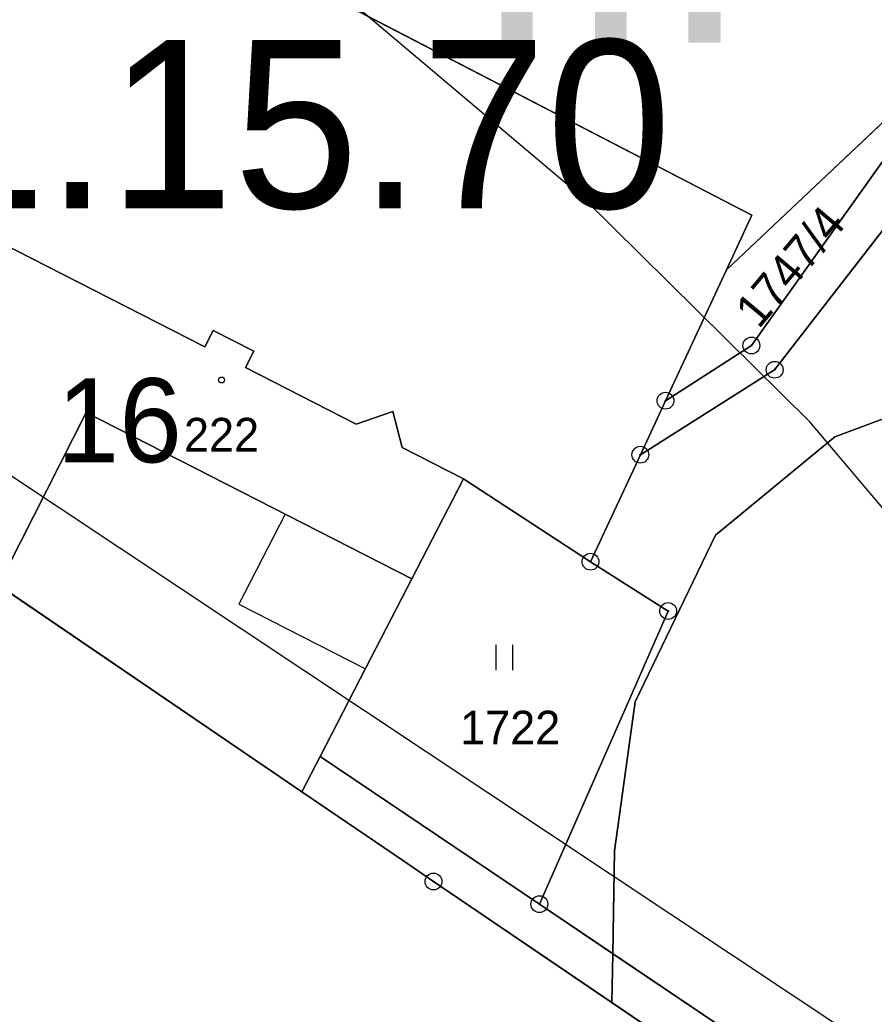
# Model space of a CAD drawing. Extents: x -706130 to -698555, y -971544 to -967260.
# Drawn here: x -703543.3 to -703492.5, y -970936 to -970876.9 of the extents above; entities that cross this region are included whole.
import ezdxf

# ---------------------------------------------------------------- set-up
doc = ezdxf.new("R2010")
doc.units = 0
for name, color, linetype in [('_Doplněk budov pro zastavěnost', 7, 'Continuous'), ('Archeologická naleziště S', 7, 'Continuous'), ('BPEJ hranice S', 7, 'Continuous'), ('BPEJ I-II trida ochrany S', 7, 'Continuous'), ('BPEJ kód', 7, 'Continuous'), ('Hranice řešeného území', 7, 'Continuous'), ('KN_Budovy', 7, 'Continuous'), ('KN_Budovy_cisla_domovni', 7, 'Continuous'), ('KN_Hranice obce', 7, 'Continuous'), ('KN_Hranice_katastrální území', 7, 'Continuous'), ('KN_Hranice_parcel', 7, 'Continuous'), ('KN_Hranice_parcel_vnitrni_kresba', 7, 'Continuous'), ('KN_Parcelni cisla', 7, 'Continuous'), ('KN_Polygon parcely', 7, 'Continuous'), ('KN_POZEMKY_13_ZASTAVENA PLOCHA', 7, 'Continuous'), ('KN_POZEMKY_14_OSTATNI PLOCHA', 7, 'Continuous'), ('KN_POZEMKY_5_ZAHRADA', 7, 'Continuous'), ('KN_POZEMKY_7_TTP', 7, 'Continuous'), ('KN_VYUZITI_17_ostatni plocha_ostatni komunikace', 7, 'Continuous'), ('KN_Značky bodu BP', 7, 'Continuous'), ('KN_Značky budov', 7, 'Continuous'), ('KN_Značky kultur', 7, 'Continuous'), ('Plochy smíšené nezastavěného území všeobecné S', 7, 'Continuous'), ('Plochy smíšené obytné venkovské S', 7, 'Continuous'), ('Plochy verejnych prostranstvi - komunikace ostatni S', 7, 'Continuous'), ('Plochy zemědělské všeobecné CELEK S', 7, 'Continuous'), ('Povodi vodniho toku S', 7, 'Continuous'), ('Regulační bloky v krajině S', 7, 'Continuous'), ('Regulační bloky zastavěné S', 7, 'Continuous'), ('Regulační kódy zastavěné S', 7, 'Continuous'), ('VÝŠKOPIS_vrstevnice hlavní', 7, 'Continuous'), ('Zastavene uzemi N', 7, 'Continuous'), ('Zastavene uzemi plochy N', 7, 'Continuous')]:
    doc.layers.add(name, color=color, linetype=linetype)

msp = doc.modelspace()

# ---------------------------------------------------------------- linework, layer by layer
at = {"layer": '_Doplněk budov pro zastavěnost'}
for p, q in [((-703527.543, -970906.316), (-703530.29, -970911.67)), ((-703520.01, -970910.16), (-703527.543, -970906.316)), ((-703530.29, -970911.67), (-703522.765, -970915.509))]:
    msp.add_line(p, q, dxfattribs=at)
msp.add_lwpolyline([(-703522.765, -970915.509), (-703522.74, -970915.46), (-703520.01, -970910.16)], dxfattribs=at)
at = {"layer": 'Archeologická naleziště S'}
msp.add_lwpolyline([(-703408.701, -970993.876), (-703586.125, -970875.938), (-703659.438, -970897.188), (-703878.375, -970326.375), (-703591.188, -970210.375), (-703362.812, -970550.625), (-703335.438, -970886.438), (-703375.42, -970994.479)], dxfattribs=at)
at = {"layer": 'BPEJ hranice S'}
for points in [[(-703588.47, -970877.49), (-703552.19, -970905.36), (-703526.54, -970922.83), (-703520.57, -970926.9), (-703518.72, -970928.16), (-703508.119, -970935.352)], [(-703386.57, -970993.95), (-703382.492, -970993.969), (-703379.613, -970960.46), (-703377.102, -970944.148), (-703377.829, -970943.478), (-703380.404, -970941.106), (-703382.48, -970939.193), (-703395.719, -970926.996), (-703411.117, -970913.185), (-703424.037, -970905.926), (-703443.152, -970899.375), (-703448.278, -970898.268), (-703458.727, -970896.011), (-703467.931, -970895.303), (-703469.556, -970895.422), (-703479.966, -970896.188), (-703494.877, -970901.721), (-703501.957, -970907.564), (-703506.735, -970917.479), (-703507.974, -970926.332), (-703508.073, -970932.448), (-703508.119, -970935.352)], [(-703508.119, -970935.352), (-703508.073, -970932.448), (-703507.974, -970926.332), (-703506.735, -970917.479), (-703501.957, -970907.564), (-703494.877, -970901.721), (-703479.966, -970896.188)], [(-703508.119, -970935.352), (-703478.14, -970955.69), (-703427.1, -970990.31), (-703417, -970993.25)]]:
    msp.add_lwpolyline(points, dxfattribs=at)
at = {"layer": 'BPEJ I-II trida ochrany S'}
for p, q in [((-703544.51, -970890.15), (-703532.31, -970896.38)), ((-703532.31, -970896.38), (-703531.81, -970895.4)), ((-703531.81, -970895.4), (-703529.4, -970896.63)), ((-703529.4, -970896.63), (-703529.9, -970897.61)), ((-703529.9, -970897.61), (-703523.31, -970900.97)), ((-703523.31, -970900.97), (-703521.13, -970900.23)), ((-703521.13, -970900.23), (-703520.59, -970902.36)), ((-703520.59, -970902.36), (-703516.94, -970904.22)), ((-703516.94, -970904.22), (-703520.01, -970910.16)), ((-703520.01, -970910.16), (-703522.74, -970915.46)), ((-703522.74, -970915.46), (-703525.46, -970920.73)), ((-703525.46, -970920.73), (-703512.43, -970929.51)), ((-703512.43, -970929.51), (-703508.073, -970932.448)), ((-703508.073, -970932.448), (-703500.98, -970937.23))]:
    msp.add_line(p, q, dxfattribs=at)
at = {"layer": 'Hranice řešeného území'}
msp.add_lwpolyline([(-703136.46, -971016.54), (-703155.48, -971008.55), (-703213.28, -970989.07), (-703314.92, -970997.75), (-703327.73, -970998.95), (-703380.74, -970993.98), (-703382.44, -970993.97), (-703386.57, -970993.95), (-703392.54, -970993.91), (-703394.33, -970993.9), (-703405.07, -970994.15), (-703417, -970993.25), (-703427.1, -970990.31), (-703478.14, -970955.69), (-703518.72, -970928.16), (-703520.57, -970926.9), (-703526.54, -970922.83), (-703552.19, -970905.36), (-703588.47, -970877.49), (-703614.35, -970903.64), (-703634.1, -970919.81)], dxfattribs=at)
at = {"layer": 'KN_Budovy'}
msp.add_lwpolyline([(-703520.01, -970910.16), (-703516.94, -970904.22), (-703520.59, -970902.36), (-703521.13, -970900.23), (-703523.31, -970900.97), (-703529.9, -970897.61), (-703529.4, -970896.63), (-703531.81, -970895.4), (-703532.31, -970896.38), (-703544.51, -970890.15), (-703547.5, -970896.13), (-703550.7, -970902.41), (-703552.19, -970905.36), (-703544.02, -970909.48), (-703539.37, -970900.28)], close=True, dxfattribs=at)
at = {"layer": 'KN_Hranice obce'}
msp.add_lwpolyline([(-703634.1, -970919.81), (-703614.35, -970903.64), (-703588.47, -970877.49), (-703552.19, -970905.36), (-703526.54, -970922.83), (-703520.57, -970926.9), (-703518.72, -970928.16), (-703478.14, -970955.69), (-703427.1, -970990.31), (-703417, -970993.25), (-703405.07, -970994.15), (-703394.33, -970993.9), (-703392.54, -970993.91), (-703386.57, -970993.95), (-703382.44, -970993.97), (-703380.74, -970993.98), (-703327.73, -970998.95), (-703314.92, -970997.75), (-703213.28, -970989.07), (-703155.48, -971008.55), (-703136.46, -971016.54)], dxfattribs=at)
at = {"layer": 'KN_Hranice_katastrální území'}
msp.add_lwpolyline([(-703634.1, -970919.81), (-703614.35, -970903.64), (-703588.47, -970877.49), (-703552.19, -970905.36), (-703526.54, -970922.83), (-703520.57, -970926.9), (-703518.72, -970928.16), (-703478.14, -970955.69), (-703427.1, -970990.31), (-703417, -970993.25), (-703405.07, -970994.15), (-703394.33, -970993.9), (-703392.54, -970993.91), (-703386.57, -970993.95), (-703382.44, -970993.97), (-703380.74, -970993.98), (-703327.73, -970998.95), (-703314.92, -970997.75), (-703213.28, -970989.07), (-703155.48, -971008.55), (-703136.46, -971016.54)], dxfattribs=at)
at = {"layer": 'KN_Hranice_parcel'}
for p, q in [((-703501.32, -970891.81), (-703474.88, -970866.84)), ((-703504.94, -970899.58), (-703501.32, -970891.81)), ((-703504.94, -970899.58), (-703499.83, -970896.3)), ((-703506.43, -970902.79), (-703504.94, -970899.58)), ((-703509.39, -970909.15), (-703506.43, -970902.79)), ((-703509.39, -970909.15), (-703516.94, -970904.22)), ((-703552.19, -970905.36), (-703526.54, -970922.83)), ((-703526.54, -970922.83), (-703525.46, -970920.73)), ((-703525.46, -970920.73), (-703512.43, -970929.51)), ((-703526.54, -970922.83), (-703520.57, -970926.9)), ((-703520.57, -970926.9), (-703518.72, -970928.16)), ((-703518.72, -970928.16), (-703478.14, -970955.69))]:
    msp.add_line(p, q, dxfattribs=at)
for points in [[(-703499.83, -970896.3), (-703490.22, -970882.81), (-703474.17, -970867.38), (-703459.68, -970853.66)], [(-703501.32, -970891.81), (-703499.8, -970888.55), (-703557.44, -970858.68)], [(-703488.16, -970884.46), (-703498.45, -970897.74), (-703506.43, -970902.79)], [(-703516.94, -970904.22), (-703520.59, -970902.36), (-703521.13, -970900.23), (-703523.31, -970900.97), (-703529.9, -970897.61), (-703529.4, -970896.63), (-703531.81, -970895.4), (-703532.31, -970896.38), (-703544.51, -970890.15), (-703547.5, -970896.13), (-703550.7, -970902.41)], [(-703525.46, -970920.73), (-703522.74, -970915.46), (-703520.01, -970910.16), (-703516.94, -970904.22)], [(-703512.43, -970929.51), (-703504.78, -970912.08), (-703509.39, -970909.15)], [(-703512.43, -970929.51), (-703500.98, -970937.23), (-703474.64, -970954.83)]]:
    msp.add_lwpolyline(points, dxfattribs=at)
at = {"layer": 'KN_Hranice_parcel_vnitrni_kresba'}
for p, q in [((-703539.37, -970900.28), (-703544.02, -970909.48)), ((-703520.01, -970910.16), (-703539.37, -970900.28))]:
    msp.add_line(p, q, dxfattribs=at)
at = {"layer": 'KN_Polygon parcely'}
for points in [[(-703555.18, -970837.49), (-703557.44, -970858.68), (-703499.8, -970888.55), (-703501.32, -970891.81), (-703474.88, -970866.84), (-703506.21, -970849.47), (-703523.76, -970846.61)], [(-703499.83, -970896.3), (-703490.22, -970882.81), (-703474.17, -970867.38), (-703459.68, -970853.66), (-703452.93, -970843.37), (-703461.61, -970853.7), (-703472.43, -970864.49), (-703474.88, -970866.84), (-703501.32, -970891.81), (-703504.94, -970899.58)], [(-703501.32, -970891.81), (-703499.8, -970888.55), (-703557.44, -970858.68), (-703564.05, -970855.26), (-703586.6, -970875.66), (-703550.7, -970902.41), (-703547.5, -970896.13), (-703544.51, -970890.15), (-703532.31, -970896.38), (-703531.81, -970895.4), (-703529.4, -970896.63), (-703529.9, -970897.61), (-703523.31, -970900.97), (-703521.13, -970900.23), (-703520.59, -970902.36), (-703516.94, -970904.22), (-703509.39, -970909.15), (-703506.43, -970902.79), (-703504.94, -970899.58)], [(-703500.98, -970937.23), (-703474.64, -970954.83), (-703452.3, -970905.59), (-703488.16, -970884.46), (-703498.45, -970897.74), (-703506.43, -970902.79), (-703509.39, -970909.15), (-703504.78, -970912.08), (-703512.43, -970929.51)], [(-703529.4, -970896.63), (-703531.81, -970895.4), (-703532.31, -970896.38), (-703544.51, -970890.15), (-703547.5, -970896.13), (-703550.7, -970902.41), (-703552.19, -970905.36), (-703526.54, -970922.83), (-703525.46, -970920.73), (-703522.74, -970915.46), (-703520.01, -970910.16), (-703516.94, -970904.22), (-703520.59, -970902.36), (-703521.13, -970900.23), (-703523.31, -970900.97), (-703529.9, -970897.61)], [(-703504.78, -970912.08), (-703509.39, -970909.15), (-703516.94, -970904.22), (-703520.01, -970910.16), (-703522.74, -970915.46), (-703525.46, -970920.73), (-703512.43, -970929.51)], [(-703417, -970993.25), (-703405.07, -970994.15), (-703394.33, -970993.9), (-703392.54, -970993.91), (-703392.04, -970989.52), (-703416.15, -970988.81), (-703427.14, -970986.12), (-703434.58, -970981.6), (-703474.64, -970954.83), (-703500.98, -970937.23), (-703512.43, -970929.51), (-703525.46, -970920.73), (-703526.54, -970922.83), (-703520.57, -970926.9), (-703518.72, -970928.16), (-703478.14, -970955.69), (-703427.1, -970990.31)]]:
    msp.add_lwpolyline(points, close=True, dxfattribs=at)
msp.add_lwpolyline([(-703490.22, -970882.81), (-703499.83, -970896.3), (-703504.94, -970899.58), (-703506.43, -970902.79), (-703498.45, -970897.74), (-703488.16, -970884.46)], dxfattribs=at)
at = {"layer": 'KN_POZEMKY_13_ZASTAVENA PLOCHA'}
for p, q in [((-703544.51, -970890.15), (-703532.31, -970896.38)), ((-703532.31, -970896.38), (-703531.81, -970895.4)), ((-703531.81, -970895.4), (-703529.4, -970896.63)), ((-703529.4, -970896.63), (-703529.9, -970897.61)), ((-703529.9, -970897.61), (-703523.31, -970900.97)), ((-703523.31, -970900.97), (-703521.13, -970900.23)), ((-703521.13, -970900.23), (-703520.59, -970902.36)), ((-703520.59, -970902.36), (-703516.94, -970904.22)), ((-703516.94, -970904.22), (-703520.01, -970910.16)), ((-703526.54, -970922.83), (-703552.19, -970905.36)), ((-703520.01, -970910.16), (-703522.74, -970915.46)), ((-703522.74, -970915.46), (-703525.46, -970920.73)), ((-703525.46, -970920.73), (-703526.54, -970922.83))]:
    msp.add_line(p, q, dxfattribs=at)
at = {"layer": 'KN_POZEMKY_14_OSTATNI PLOCHA'}
for p, q in [((-703526.54, -970922.83), (-703525.46, -970920.73)), ((-703525.46, -970920.73), (-703512.43, -970929.51)), ((-703520.57, -970926.9), (-703526.54, -970922.83)), ((-703518.72, -970928.16), (-703520.57, -970926.9)), ((-703478.14, -970955.69), (-703518.72, -970928.16)), ((-703512.43, -970929.51), (-703500.98, -970937.23))]:
    msp.add_line(p, q, dxfattribs=at)
at = {"layer": 'KN_POZEMKY_5_ZAHRADA'}
for p, q in [((-703557.44, -970858.68), (-703499.8, -970888.55)), ((-703499.8, -970888.55), (-703501.32, -970891.81)), ((-703532.31, -970896.38), (-703544.51, -970890.15)), ((-703501.32, -970891.81), (-703504.94, -970899.58)), ((-703531.81, -970895.4), (-703532.31, -970896.38)), ((-703529.4, -970896.63), (-703531.81, -970895.4)), ((-703529.9, -970897.61), (-703529.4, -970896.63)), ((-703523.31, -970900.97), (-703529.9, -970897.61)), ((-703504.94, -970899.58), (-703506.43, -970902.79)), ((-703521.13, -970900.23), (-703523.31, -970900.97)), ((-703520.59, -970902.36), (-703521.13, -970900.23)), ((-703516.94, -970904.22), (-703520.59, -970902.36)), ((-703506.43, -970902.79), (-703509.39, -970909.15)), ((-703509.39, -970909.15), (-703516.94, -970904.22))]:
    msp.add_line(p, q, dxfattribs=at)
at = {"layer": 'KN_POZEMKY_7_TTP'}
for p, q in [((-703499.8, -970888.55), (-703557.44, -970858.68)), ((-703501.32, -970891.81), (-703474.88, -970866.84)), ((-703474.88, -970866.84), (-703501.32, -970891.81)), ((-703499.83, -970896.3), (-703490.22, -970882.81)), ((-703490.22, -970882.81), (-703499.83, -970896.3)), ((-703488.16, -970884.46), (-703498.45, -970897.74)), ((-703498.45, -970897.74), (-703488.16, -970884.46)), ((-703501.32, -970891.81), (-703499.8, -970888.55)), ((-703504.94, -970899.58), (-703501.32, -970891.81)), ((-703504.94, -970899.58), (-703499.83, -970896.3)), ((-703499.83, -970896.3), (-703504.94, -970899.58)), ((-703498.45, -970897.74), (-703506.43, -970902.79)), ((-703506.43, -970902.79), (-703498.45, -970897.74)), ((-703506.43, -970902.79), (-703504.94, -970899.58)), ((-703509.39, -970909.15), (-703506.43, -970902.79)), ((-703520.01, -970910.16), (-703516.94, -970904.22)), ((-703516.94, -970904.22), (-703509.39, -970909.15)), ((-703509.39, -970909.15), (-703504.78, -970912.08)), ((-703504.78, -970912.08), (-703509.39, -970909.15)), ((-703522.74, -970915.46), (-703520.01, -970910.16)), ((-703504.78, -970912.08), (-703512.43, -970929.51)), ((-703512.43, -970929.51), (-703504.78, -970912.08)), ((-703525.46, -970920.73), (-703522.74, -970915.46)), ((-703512.43, -970929.51), (-703525.46, -970920.73)), ((-703500.98, -970937.23), (-703512.43, -970929.51))]:
    msp.add_line(p, q, dxfattribs=at)
at = {"layer": 'KN_VYUZITI_17_ostatni plocha_ostatni komunikace'}
for p, q in [((-703526.54, -970922.83), (-703525.46, -970920.73)), ((-703525.46, -970920.73), (-703512.43, -970929.51)), ((-703520.57, -970926.9), (-703526.54, -970922.83)), ((-703518.72, -970928.16), (-703520.57, -970926.9)), ((-703478.14, -970955.69), (-703518.72, -970928.16)), ((-703512.43, -970929.51), (-703500.98, -970937.23))]:
    msp.add_line(p, q, dxfattribs=at)
at = {"layer": 'KN_Značky bodu BP'}
for centre, radius in [((-703499.83, -970896.3), 0.5), ((-703499.83, -970896.3), 0.0303), ((-703498.45, -970897.74), 0.5), ((-703498.45, -970897.74), 0.0303), ((-703504.94, -970899.58), 0.5), ((-703504.94, -970899.58), 0.0303), ((-703506.43, -970902.79), 0.5), ((-703506.43, -970902.79), 0.0303), ((-703509.39, -970909.15), 0.5), ((-703509.39, -970909.15), 0.0303), ((-703504.78, -970912.08), 0.5), ((-703504.78, -970912.08), 0.0303), ((-703518.72, -970928.16), 0.5), ((-703518.72, -970928.16), 0.0303), ((-703512.43, -970929.51), 0.5), ((-703512.43, -970929.51), 0.0303)]:
    msp.add_circle(centre, radius, dxfattribs=at)
at = {"layer": 'KN_Značky budov'}
msp.add_circle((-703531.317, -970898.349), 0.175, dxfattribs=at)
at = {"layer": 'KN_Značky kultur'}
for p, q in [((-703515.001, -970915.6), (-703515.001, -970914.1)), ((-703514, -970915.6), (-703514, -970914.1))]:
    msp.add_line(p, q, dxfattribs=at)
at = {"layer": 'Plochy smíšené nezastavěného území všeobecné S'}
for p, q in [((-703488.16, -970884.46), (-703498.45, -970897.74)), ((-703498.45, -970897.74), (-703506.43, -970902.79)), ((-703506.43, -970902.79), (-703509.39, -970909.15)), ((-703509.39, -970909.15), (-703504.78, -970912.08)), ((-703504.78, -970912.08), (-703512.43, -970929.51)), ((-703512.43, -970929.51), (-703500.98, -970937.23))]:
    msp.add_line(p, q, dxfattribs=at)
at = {"layer": 'Plochy smíšené obytné venkovské S'}
for p, q in [((-703504.94, -970899.58), (-703501.32, -970891.81)), ((-703506.43, -970902.79), (-703504.94, -970899.58)), ((-703509.39, -970909.15), (-703506.43, -970902.79)), ((-703552.19, -970905.36), (-703526.54, -970922.83)), ((-703504.78, -970912.08), (-703509.39, -970909.15)), ((-703512.43, -970929.51), (-703504.78, -970912.08)), ((-703526.54, -970922.83), (-703525.46, -970920.73)), ((-703525.46, -970920.73), (-703512.43, -970929.51))]:
    msp.add_line(p, q, dxfattribs=at)
msp.add_lwpolyline([(-703501.32, -970891.81), (-703499.8, -970888.55), (-703557.44, -970858.68)], dxfattribs=at)
at = {"layer": 'Plochy verejnych prostranstvi - komunikace ostatni S'}
for p, q in [((-703525.46, -970920.73), (-703526.54, -970922.83)), ((-703512.43, -970929.51), (-703525.46, -970920.73)), ((-703526.54, -970922.83), (-703520.57, -970926.9)), ((-703520.57, -970926.9), (-703518.72, -970928.16)), ((-703518.72, -970928.16), (-703478.14, -970955.69)), ((-703500.98, -970937.23), (-703512.43, -970929.51))]:
    msp.add_line(p, q, dxfattribs=at)
msp.add_lwpolyline([(-703474.17, -970867.38), (-703490.22, -970882.81), (-703499.83, -970896.3), (-703504.94, -970899.58), (-703506.43, -970902.79), (-703498.45, -970897.74), (-703488.16, -970884.46)], dxfattribs=at)
at = {"layer": 'Plochy zemědělské všeobecné CELEK S'}
for p, q in [((-703557.44, -970858.68), (-703499.8, -970888.55)), ((-703474.88, -970866.84), (-703501.32, -970891.81)), ((-703501.32, -970891.81), (-703474.88, -970866.84)), ((-703499.83, -970896.3), (-703490.22, -970882.81)), ((-703499.8, -970888.55), (-703501.32, -970891.81)), ((-703501.32, -970891.81), (-703504.94, -970899.58)), ((-703504.94, -970899.58), (-703499.83, -970896.3))]:
    msp.add_line(p, q, dxfattribs=at)
at = {"layer": 'Povodi vodniho toku S'}
msp.add_lwpolyline([(-703634.1, -970919.81), (-703614.35, -970903.64), (-703588.47, -970877.49), (-703552.19, -970905.36), (-703526.54, -970922.83), (-703520.57, -970926.9), (-703518.72, -970928.16), (-703478.14, -970955.69), (-703427.1, -970990.31), (-703417, -970993.25), (-703405.07, -970994.15), (-703394.33, -970993.9), (-703392.54, -970993.91), (-703386.57, -970993.95), (-703382.44, -970993.97), (-703380.74, -970993.98), (-703327.73, -970998.95), (-703314.92, -970997.75), (-703213.28, -970989.07), (-703155.48, -971008.55), (-703136.46, -971016.54)], dxfattribs=at)
at = {"layer": 'Regulační bloky v krajině S'}
for p, q in [((-703557.44, -970858.68), (-703499.8, -970888.55)), ((-703499.83, -970896.3), (-703490.22, -970882.81)), ((-703488.16, -970884.46), (-703498.45, -970897.74)), ((-703499.8, -970888.55), (-703501.32, -970891.81)), ((-703501.32, -970891.81), (-703504.94, -970899.58)), ((-703504.94, -970899.58), (-703499.83, -970896.3)), ((-703498.45, -970897.74), (-703506.43, -970902.79)), ((-703506.43, -970902.79), (-703509.39, -970909.15)), ((-703509.39, -970909.15), (-703504.78, -970912.08)), ((-703504.78, -970912.08), (-703512.43, -970929.51)), ((-703512.43, -970929.51), (-703500.98, -970937.23))]:
    msp.add_line(p, q, dxfattribs=at)
at = {"layer": 'Regulační bloky zastavěné S'}
for p, q in [((-703525.46, -970920.73), (-703526.54, -970922.83)), ((-703512.43, -970929.51), (-703525.46, -970920.73)), ((-703526.54, -970922.83), (-703520.57, -970926.9)), ((-703520.57, -970926.9), (-703518.72, -970928.16)), ((-703518.72, -970928.16), (-703478.14, -970955.69)), ((-703500.98, -970937.23), (-703512.43, -970929.51))]:
    msp.add_line(p, q, dxfattribs=at)
msp.add_lwpolyline([(-703474.17, -970867.38), (-703490.22, -970882.81), (-703499.83, -970896.3), (-703504.94, -970899.58), (-703506.43, -970902.79), (-703498.45, -970897.74), (-703488.16, -970884.46)], dxfattribs=at)
at = {"layer": 'VÝŠKOPIS_vrstevnice hlavní'}
msp.add_lwpolyline([(-703462.711, -970966.155), (-703462.975, -970964.899), (-703471.821, -970939.932), (-703480.381, -970922.24), (-703487.8, -970910.969), (-703496.36, -970900.84), (-703509.771, -970887.572), (-703531.743, -970869.024), (-703537.164, -970863.317), (-703540.874, -970857.183), (-703542.586, -970850.049), (-703542.158, -970842.63), (-703540.018, -970834.07), (-703536.308, -970827.222), (-703529.603, -970821.229), (-703522.612, -970817.235), (-703507.489, -970811.671)], dxfattribs=at)
at = {"layer": 'Zastavene uzemi N'}
msp.add_lwpolyline([(-703588.47, -970877.49), (-703552.19, -970905.36), (-703526.54, -970922.83), (-703525.46, -970920.73), (-703512.43, -970929.51), (-703504.78, -970912.08), (-703509.39, -970909.15), (-703506.43, -970902.79), (-703504.94, -970899.58), (-703501.32, -970891.81), (-703499.8, -970888.55), (-703557.44, -970858.68), (-703564.05, -970855.26), (-703586.6, -970875.66)], close=True, dxfattribs=at)
at = {"layer": 'Zastavene uzemi plochy N'}
msp.add_lwpolyline([(-703588.47, -970877.49), (-703552.19, -970905.36), (-703526.54, -970922.83), (-703525.46, -970920.73), (-703512.43, -970929.51), (-703504.78, -970912.08), (-703509.39, -970909.15), (-703506.43, -970902.79), (-703504.94, -970899.58), (-703501.32, -970891.81), (-703499.8, -970888.55), (-703557.44, -970858.68), (-703564.05, -970855.26), (-703586.6, -970875.66)], close=True, dxfattribs=at)

# ---------------------------------------------------------------- texts
at = {"layer": 'BPEJ kód'}
msp.add_text('II.', height=15, dxfattribs=at).set_placement((-703516.547, -970878.294))
at = {"layer": 'KN_Budovy_cisla_domovni'}
msp.add_text('16', height=5, dxfattribs=at).set_placement((-703541.113, -970903.244))
at = {"layer": 'KN_Parcelni cisla'}
msp.add_text('1747/4', height=2, rotation=50, dxfattribs=at).set_placement((-703499.398, -970895.366))
for s, p in [('222', (-703533.55, -970902.6)), ('1722', (-703517.14, -970920.01))]:
    msp.add_text(s, height=2, dxfattribs=at).set_placement(p)
at = {"layer": 'Regulační kódy zastavěné S'}
msp.add_text('SV.1.15.70', height=10, dxfattribs=at).set_placement((-703570.749, -970888.136))

doc.saveas('drawing.dxf')
